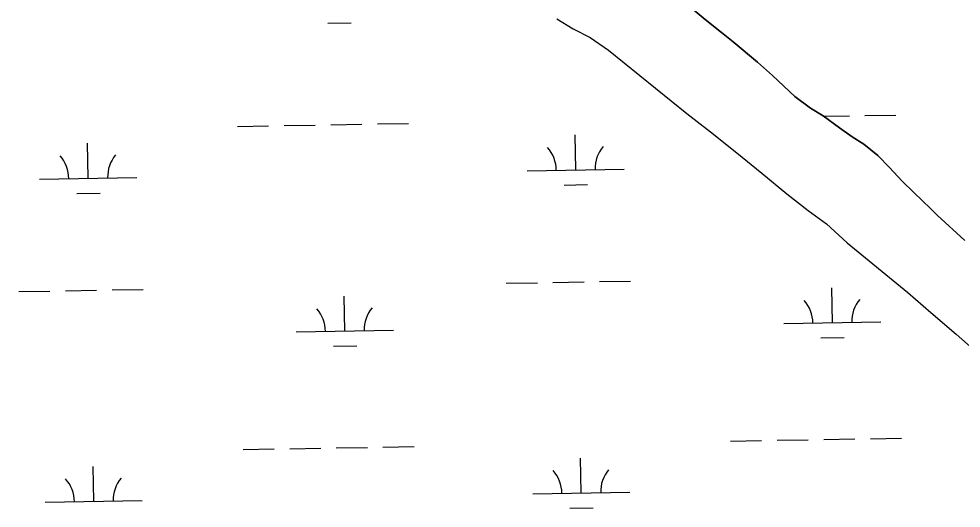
# Model space of a CAD drawing. Extents: x 3887375 to 3925618, y 296674 to 322633.
# Drawn here: x 3908894 to 3909864, y 303297 to 303801 of the extents above; entities that cross this region are included whole.
import ezdxf

# ---------------------------------------------------------------- set-up
doc = ezdxf.new("R2010")
doc.units = 0
doc.layers.add('V-TOPO-SHOR', color=7, linetype='Continuous')
doc.layers.add('V-WETL-SWMP', color=7, linetype='Continuous')

msp = doc.modelspace()

# ---------------------------------------------------------------- linework, layer by layer
at = {"layer": 'V-TOPO-SHOR'}
for points in [[(3909585.98, 303811.74), (3909600.43, 303799.72), (3909617.36, 303786.46), (3909629.49, 303776.92), (3909654.45, 303756.05), (3909669.97, 303742.26), (3909692.81, 303720.68), (3909708.85, 303708.66), (3909722.03, 303700.54), (3909738.96, 303688.35), (3909751.8, 303679.16), (3909763.91, 303671.57), (3909778.18, 303659.73), (3909790.14, 303647.52), (3909803.35, 303633.36), (3909815.48, 303621.68), (3909832.61, 303605.22), (3909839.21, 303598.5), (3909867.93, 303572.5)], [(3909448.02, 303800.54), (3909464.77, 303790.3), (3909482.04, 303781.49), (3909501.11, 303768.42), (3909581.71, 303703.01), (3909606.13, 303684.27), (3909633.05, 303662.53), (3909658.91, 303641.67), (3909684.76, 303620.28), (3909706.52, 303603.31), (3909725.41, 303589.53), (3909746.64, 303570.07), (3909809.23, 303518.8), (3909832.95, 303498.11), (3909858.98, 303476), (3909882.17, 303455.49)]]:
    msp.add_lwpolyline(points, dxfattribs=at)
at = {"layer": 'V-WETL-SWMP'}
for p, q in [((3909212.19, 303796.08), (3909236.19, 303796.49)), ((3909448.02, 303800.54), (3909464.77, 303790.3)), ((3909464.77, 303790.3), (3909482.04, 303781.49)), ((3909482.04, 303781.49), (3909501.11, 303768.42)), ((3909501.11, 303768.42), (3909581.71, 303703.01)), ((3909581.71, 303703.01), (3909606.13, 303684.27)), ((3909722.53, 303700.19), (3909748.97, 303700.64)), ((3909764.97, 303700.91), (3909796.96, 303701.46)), ((3909119.16, 303689.83), (3909151.15, 303690.38)), ((3909167.15, 303690.65), (3909199.14, 303691.2)), ((3909215.14, 303691.48), (3909247.14, 303692.03)), ((3909263.13, 303692.3), (3909295.13, 303692.85)), ((3909467.29, 303645.06), (3909466.67, 303681.05)), ((3909606.13, 303684.27), (3909633.06, 303662.53)), ((3908965.46, 303636.44), (3908964.84, 303672.44)), ((3909633.06, 303662.53), (3909658.91, 303641.67)), ((3909417.3, 303644.2), (3909517.28, 303645.91)), ((3909658.91, 303641.67), (3909684.77, 303620.28)), ((3908915.46, 303635.58), (3909015.45, 303637.3)), ((3909455.56, 303629.42), (3909479.55, 303629.83)), ((3908953.72, 303620.81), (3908977.72, 303621.22)), ((3909684.77, 303620.28), (3909706.52, 303603.31)), ((3909706.52, 303603.31), (3909725.41, 303589.53)), ((3909725.41, 303589.53), (3909746.64, 303570.07)), ((3909746.64, 303570.07), (3909809.23, 303518.8)), ((3909395.87, 303528.38), (3909427.87, 303528.93)), ((3909443.87, 303529.2), (3909475.86, 303529.75)), ((3909491.86, 303530.03), (3909523.86, 303530.58)), ((3909731.47, 303487.7), (3909730.85, 303523.7)), ((3908894.04, 303519.77), (3908926.04, 303520.32)), ((3908942.03, 303520.59), (3908974.03, 303521.14)), ((3908990.03, 303521.41), (3909022.02, 303521.96)), ((3909229.63, 303479.09), (3909229.01, 303515.08)), ((3909809.23, 303518.8), (3909832.95, 303498.11)), ((3909832.95, 303498.11), (3909858.98, 303476)), ((3909681.47, 303486.85), (3909781.46, 303488.56)), ((3909179.64, 303478.23), (3909279.62, 303479.95)), ((3909858.98, 303476), (3909882.17, 303455.49)), ((3909719.73, 303472.07), (3909743.73, 303472.48)), ((3909217.9, 303463.46), (3909241.9, 303463.87)), ((3909722.68, 303367.46), (3909754.68, 303368.01)), ((3909770.68, 303368.29), (3909802.67, 303368.84)), ((3909172.86, 303358.03), (3909204.85, 303358.58)), ((3909220.85, 303358.85), (3909252.85, 303359.4)), ((3909268.84, 303359.67), (3909300.84, 303360.22)), ((3909626.7, 303365.82), (3909658.69, 303366.37)), ((3909674.69, 303366.64), (3909706.69, 303367.19)), ((3909124.86, 303357.2), (3909156.86, 303357.75)), ((3909473, 303312.43), (3909472.38, 303348.42)), ((3908971.17, 303303.82), (3908970.55, 303339.81)), ((3909423.01, 303311.57), (3909522.99, 303313.29)), ((3908921.17, 303302.96), (3909021.16, 303304.67)), ((3909461.27, 303296.79), (3909485.26, 303297.21))]:
    msp.add_line(p, q, dxfattribs=at)
msp.add_lwpolyline([(3909867.93, 303572.5), (3909839.21, 303598.5), (3909832.61, 303605.22), (3909815.48, 303621.68), (3909803.35, 303633.36), (3909790.14, 303647.52), (3909778.18, 303659.73), (3909763.91, 303671.57), (3909751.8, 303679.16), (3909738.96, 303688.35), (3909722.03, 303700.54), (3909708.85, 303708.66), (3909692.81, 303720.68), (3909669.97, 303742.26), (3909654.45, 303756.06), (3909629.49, 303776.92), (3909617.36, 303786.47), (3909600.43, 303799.72), (3909585.98, 303811.74)], dxfattribs=at)
for centre, start, end in [((3909522.52, 303646.48), 140.21154, 181.75519), ((3908910.21, 303635.97), 0.21154, 41.7552), ((3909020.68, 303637.86), 140.21154, 181.75519), ((3909412.05, 303644.58), 0.21154, 41.7552), ((3909676.22, 303487.23), 0.21154, 41.7552), ((3909786.69, 303489.13), 140.21154, 181.75519), ((3909174.39, 303478.62), 0.21154, 41.7552), ((3909284.86, 303480.51), 140.21154, 181.75519), ((3909417.76, 303311.96), 0.21154, 41.7552), ((3909528.23, 303313.85), 140.21154, 181.75519), ((3908915.92, 303303.34), 0.21154, 41.7552), ((3909026.39, 303305.24), 140.21154, 181.75519)]:
    msp.add_arc(centre, 35.25, start, end, dxfattribs=at)

doc.saveas('drawing.dxf')
